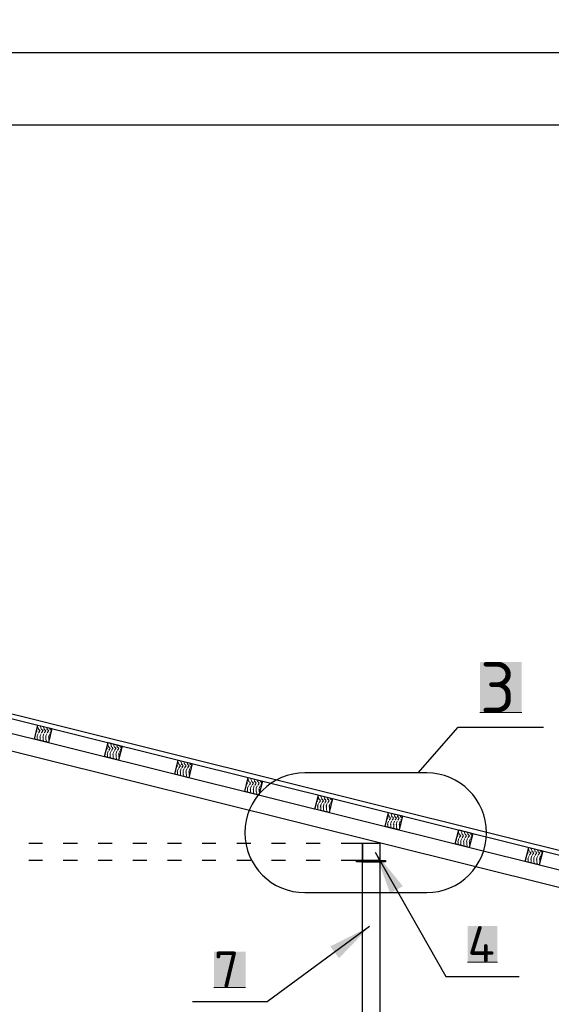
# Model space of a CAD drawing. Header units: millimetres. Extents: x 363306 to 7757304, y 1022887 to 1207196.
# Tile 719 of 1056: x 2423811 to 2427488, y 1082086 to 1088906. Entities that reach past the tile are written whole.
import ezdxf

# ---------------------------------------------------------------- set-up
doc = ezdxf.new("R2010")
doc.units = ezdxf.units.MM
for name, color, linetype in [('0 @ 100', 7, 'Continuous'), ('PDF12_0', 7, 'Continuous'), ('PDF12_Text', 7, 'Continuous')]:
    doc.layers.add(name, color=color, linetype=linetype)
doc.layers.add('PDF12_.', color=7, linetype='Continuous', true_color=0xcc6827)
doc.layers.add('PDF12_A3 pdf uchun', color=7, linetype='Continuous', true_color=0x636466)
doc.styles.add('PDF ISOCPEUR', font='isocpeur.TTF')
doc.styles.get("Standard").update_dxf_attribs({"font": 'isocpeui.ttf'})
doc.styles.add('ViTEXT', font='isocpeur.TTF')
doc.styles.add('ГОСТ 2.304', font='isocpeui.ttf')

msp = doc.modelspace()

# ---------------------------------------------------------------- linework, layer by layer
at = {"color": 5}
msp.add_lwpolyline([(2393262.779, 1088678.072), (2435262.779, 1088678.072), (2435262.779, 1058978.072), (2393262.779, 1058978.072)], close=True, dxfattribs=at)
at = {"color": 5, "lineweight": 30}
msp.add_lwpolyline([(2395262.779, 1088178.072), (2434762.779, 1088178.072), (2434762.779, 1059478.072), (2395262.779, 1059478.072)], close=True, dxfattribs=at)
at = {"layer": 'PDF12_.', "lineweight": 9}
for points in [[(2423939.86, 1083994.512), (2423933.702, 1084009.907)], [(2423935.242, 1084009.907), (2423935.242, 1084011.446)], [(2423941.4, 1083988.355), (2423938.321, 1083994.512)], [(2423952.175, 1083980.658), (2423942.939, 1083989.894)], [(2423955.254, 1084009.907), (2423953.715, 1084016.064)], [(2423959.873, 1083994.512), (2423953.715, 1084009.907)], [(2423961.412, 1083988.355), (2423958.333, 1083994.512)], [(2423972.188, 1083980.658), (2423962.951, 1083989.894)], [(2423979.885, 1083994.512), (2423973.727, 1084009.907)], [(2423975.267, 1084009.907), (2423975.267, 1084009.907)], [(2423981.424, 1083988.355), (2423978.346, 1083994.512)], [(2423992.2, 1083980.658), (2423982.964, 1083989.894)], [(2423999.897, 1083994.512), (2423996.819, 1084005.288)], [(2424001.437, 1083988.355), (2423998.358, 1083994.512)], [(2424012.213, 1083980.658), (2424002.976, 1083989.894)], [(2424019.91, 1083994.512), (2424018.37, 1083999.131)], [(2424021.449, 1083988.355), (2424018.37, 1083994.512)], [(2424030.686, 1083980.658), (2424022.989, 1083989.894)], [(2423930.624, 1083980.658), (2423924.466, 1083972.961), (2423924.466, 1083971.421)], [(2423932.163, 1083980.658), (2423927.545, 1083983.736)], [(2423938.321, 1083960.645), (2423932.163, 1083946.79), (2423930.624, 1083936.014)], [(2423933.702, 1083917.541), (2423932.163, 1083920.62), (2423932.163, 1083939.093)], [(2423944.478, 1083972.961), (2423941.4, 1083966.803)], [(2423950.636, 1083980.658), (2423942.939, 1083969.882)], [(2423958.333, 1083960.645), (2423952.175, 1083946.79), (2423950.636, 1083936.014)], [(2423953.715, 1083912.923), (2423952.175, 1083920.62), (2423952.175, 1083939.093)], [(2423964.491, 1083972.961), (2423961.412, 1083966.803)], [(2423970.648, 1083980.658), (2423962.951, 1083969.882)], [(2423978.346, 1083960.645), (2423972.188, 1083946.79), (2423970.648, 1083936.014)], [(2423975.267, 1083909.844), (2423972.188, 1083920.62), (2423972.188, 1083939.093)], [(2423984.503, 1083972.961), (2423981.424, 1083966.803)], [(2423990.661, 1083980.658), (2423982.964, 1083969.882)], [(2423998.358, 1083960.645), (2423992.2, 1083946.79), (2423990.661, 1083936.014)], [(2423995.279, 1083909.844), (2423992.2, 1083920.62), (2423992.2, 1083939.093)], [(2424004.516, 1083972.961), (2424001.437, 1083966.803)], [(2424010.673, 1083980.658), (2424002.976, 1083969.882)], [(2424018.37, 1083960.645), (2424012.213, 1083946.79), (2424010.673, 1083936.014)], [(2424013.752, 1083914.463), (2424012.213, 1083920.62), (2424012.213, 1083939.093)], [(2424024.528, 1083972.961), (2424021.449, 1083966.803)], [(2424029.146, 1083977.579), (2424022.989, 1083969.882)], [(2423975.267, 1083906.766), (2423973.727, 1083909.844)], [(2423996.819, 1083902.147), (2423993.74, 1083909.844)], [(2424415.541, 1083859.044), (2424410.922, 1083851.346), (2424409.383, 1083851.346)], [(2424417.08, 1083859.044), (2424412.462, 1083863.662)], [(2424420.159, 1083889.832), (2424420.159, 1083889.832)], [(2424424.777, 1083872.898), (2424420.159, 1083888.292)], [(2424426.316, 1083868.28), (2424423.238, 1083874.438)], [(2424430.935, 1083851.346), (2424426.316, 1083845.189)], [(2424435.553, 1083859.044), (2424427.856, 1083849.807)], [(2424437.092, 1083859.044), (2424429.395, 1083868.28)], [(2424440.171, 1083889.832), (2424438.632, 1083894.45)], [(2424444.789, 1083872.898), (2424440.171, 1083888.292)], [(2424446.329, 1083868.28), (2424443.25, 1083874.438)], [(2424450.947, 1083851.346), (2424446.329, 1083845.189)], [(2424455.565, 1083859.044), (2424447.868, 1083849.807)], [(2424457.105, 1083859.044), (2424449.408, 1083868.28)], [(2424460.184, 1083889.832), (2424460.184, 1083889.832)], [(2424464.802, 1083872.898), (2424460.184, 1083888.292)], [(2424466.341, 1083868.28), (2424463.262, 1083874.438)], [(2424470.96, 1083851.346), (2424466.341, 1083845.189)], [(2424475.578, 1083859.044), (2424467.881, 1083849.807)], [(2424477.117, 1083859.044), (2424469.42, 1083868.28)], [(2424484.814, 1083872.898), (2424481.736, 1083883.674)], [(2424486.354, 1083868.28), (2424483.275, 1083874.438)], [(2424490.972, 1083851.346), (2424486.354, 1083845.189)], [(2424495.59, 1083859.044), (2424487.893, 1083849.807)], [(2424497.13, 1083859.044), (2424489.433, 1083868.28)], [(2424504.827, 1083872.898), (2424503.287, 1083879.056)], [(2424506.366, 1083868.28), (2424503.287, 1083874.438)], [(2424510.984, 1083851.346), (2424506.366, 1083845.189)], [(2424514.063, 1083857.504), (2424507.906, 1083849.807)], [(2424515.603, 1083860.583), (2424509.445, 1083868.28)], [(2424423.238, 1083840.571), (2424417.08, 1083825.176), (2424415.541, 1083815.94)], [(2424417.08, 1083799.006), (2424417.08, 1083817.479)], [(2424418.619, 1083795.927), (2424418.619, 1083799.006)], [(2424443.25, 1083840.571), (2424437.092, 1083825.176), (2424435.553, 1083815.94)], [(2424440.171, 1083791.309), (2424437.092, 1083799.006), (2424437.092, 1083817.479)], [(2424463.262, 1083840.571), (2424457.105, 1083825.176), (2424455.565, 1083815.94)], [(2424460.184, 1083789.77), (2424457.105, 1083799.006), (2424457.105, 1083817.479)], [(2424460.184, 1083786.691), (2424460.184, 1083788.23)], [(2424483.275, 1083840.571), (2424477.117, 1083825.176), (2424475.578, 1083815.94)], [(2424480.196, 1083789.77), (2424477.117, 1083799.006), (2424477.117, 1083817.479)], [(2424483.275, 1083780.533), (2424480.196, 1083788.23)], [(2424503.287, 1083840.571), (2424497.13, 1083825.176), (2424495.59, 1083815.94)], [(2424498.669, 1083794.388), (2424497.13, 1083799.006), (2424497.13, 1083817.479)], [(2424895.839, 1083731.272), (2424901.997, 1083737.429), (2424898.918, 1083742.048)], [(2424895.839, 1083729.732), (2424895.839, 1083729.732)], [(2424908.155, 1083718.956), (2424901.997, 1083703.562)], [(2424911.233, 1083752.824), (2424905.076, 1083768.218)], [(2424905.076, 1083768.218), (2424905.076, 1083768.218)], [(2424911.233, 1083746.666), (2424908.155, 1083752.824)], [(2424915.852, 1083729.732), (2424911.233, 1083725.114)], [(2424912.773, 1083728.193), (2424922.009, 1083737.429), (2424914.312, 1083748.205)], [(2424928.167, 1083718.956), (2424922.009, 1083703.562)], [(2424931.246, 1083752.824), (2424925.088, 1083768.218), (2424923.549, 1083774.375)], [(2424931.246, 1083746.666), (2424928.167, 1083752.824)], [(2424935.864, 1083729.732), (2424931.246, 1083725.114)], [(2424932.785, 1083728.193), (2424942.022, 1083737.429), (2424934.325, 1083748.205)], [(2424948.179, 1083718.956), (2424942.022, 1083703.562)], [(2424951.258, 1083752.824), (2424945.101, 1083768.218)], [(2424945.101, 1083768.218), (2424945.101, 1083768.218)], [(2424951.258, 1083746.666), (2424948.179, 1083752.824)], [(2424955.876, 1083729.732), (2424951.258, 1083725.114)], [(2424952.798, 1083728.193), (2424962.034, 1083737.429), (2424954.337, 1083748.205)], [(2424968.192, 1083718.956), (2424962.034, 1083703.562)], [(2424971.271, 1083752.824), (2424966.652, 1083763.6)], [(2424971.271, 1083746.666), (2424968.192, 1083752.824)], [(2424975.889, 1083729.732), (2424971.271, 1083725.114)], [(2424972.81, 1083728.193), (2424982.047, 1083737.429), (2424974.35, 1083748.205)], [(2424988.204, 1083718.956), (2424982.047, 1083703.562)], [(2424991.283, 1083752.824), (2424988.204, 1083757.442)], [(2424991.283, 1083746.666), (2424988.204, 1083752.824)], [(2424995.901, 1083729.732), (2424991.283, 1083725.114)], [(2425000.52, 1083735.89), (2424992.823, 1083728.193)], [(2425000.52, 1083738.969), (2424994.362, 1083748.205)], [(2424901.997, 1083705.102), (2424900.457, 1083694.326)], [(2424901.997, 1083678.932), (2424901.997, 1083697.405)], [(2424903.536, 1083675.853), (2424903.536, 1083678.932)], [(2424922.009, 1083705.102), (2424920.47, 1083694.326)], [(2424922.009, 1083678.932), (2424922.009, 1083697.405)], [(2424925.088, 1083669.695), (2424923.549, 1083678.932)], [(2424942.022, 1083705.102), (2424940.482, 1083694.326)], [(2424942.022, 1083678.932), (2424942.022, 1083697.405)], [(2424945.101, 1083665.077), (2424945.101, 1083668.156), (2424943.561, 1083678.932)], [(2424962.034, 1083705.102), (2424960.495, 1083694.326)], [(2424962.034, 1083678.932), (2424962.034, 1083697.405)], [(2424968.192, 1083658.919), (2424965.113, 1083668.156), (2424963.574, 1083678.932)], [(2424982.047, 1083705.102), (2424980.507, 1083694.326)], [(2424982.047, 1083678.932), (2424982.047, 1083697.405)], [(2424983.586, 1083672.774), (2424983.586, 1083678.932)], [(2425396.15, 1083631.21), (2425389.993, 1083646.604), (2425389.993, 1083648.143)], [(2425416.163, 1083631.21), (2425410.005, 1083646.604), (2425408.466, 1083652.761)], [(2425436.175, 1083631.21), (2425430.017, 1083646.604), (2425430.017, 1083648.143)], [(2425380.756, 1083609.658), (2425386.914, 1083617.355), (2425383.835, 1083621.973)], [(2425380.756, 1083609.658), (2425380.756, 1083609.658)], [(2425393.071, 1083598.882), (2425386.914, 1083583.488), (2425385.374, 1083574.251)], [(2425396.15, 1083626.591), (2425393.071, 1083631.21)], [(2425400.769, 1083609.658), (2425397.69, 1083603.5)], [(2425399.229, 1083606.579), (2425406.926, 1083617.355), (2425399.229, 1083626.591)], [(2425413.084, 1083598.882), (2425406.926, 1083583.488), (2425405.387, 1083574.251)], [(2425416.163, 1083626.591), (2425413.084, 1083631.21)], [(2425420.781, 1083609.658), (2425417.702, 1083603.5)], [(2425419.242, 1083606.579), (2425426.939, 1083617.355), (2425419.242, 1083626.591)], [(2425433.096, 1083598.882), (2425426.939, 1083583.488), (2425425.399, 1083574.251)], [(2425436.175, 1083626.591), (2425433.096, 1083631.21)], [(2425440.793, 1083609.658), (2425437.715, 1083603.5)], [(2425439.254, 1083606.579), (2425446.951, 1083617.355), (2425439.254, 1083626.591)], [(2425453.109, 1083598.882), (2425446.951, 1083583.488), (2425445.412, 1083574.251)], [(2425456.188, 1083631.21), (2425451.569, 1083641.985)], [(2425456.188, 1083626.591), (2425453.109, 1083631.21)], [(2425460.806, 1083609.658), (2425457.727, 1083603.5)], [(2425459.266, 1083606.579), (2425466.964, 1083617.355), (2425459.266, 1083626.591)], [(2425473.121, 1083598.882), (2425466.964, 1083583.488), (2425465.424, 1083574.251)], [(2425476.2, 1083631.21), (2425473.121, 1083635.828)], [(2425476.2, 1083626.591), (2425473.121, 1083631.21)], [(2425480.818, 1083609.658), (2425477.739, 1083603.5)], [(2425485.437, 1083618.894), (2425479.279, 1083626.591)], [(2425485.437, 1083615.815), (2425479.279, 1083606.579)], [(2425386.914, 1083557.317), (2425386.914, 1083575.79)], [(2425388.453, 1083554.239), (2425388.453, 1083557.317)], [(2425406.926, 1083557.317), (2425406.926, 1083575.79)], [(2425410.005, 1083549.62), (2425408.466, 1083557.317)], [(2425426.939, 1083557.317), (2425426.939, 1083575.79)], [(2425430.017, 1083543.463), (2425430.017, 1083546.542), (2425428.478, 1083557.317)], [(2425446.951, 1083557.317), (2425446.951, 1083575.79)], [(2425453.109, 1083538.844), (2425450.03, 1083546.542), (2425448.491, 1083557.317)], [(2425466.964, 1083557.317), (2425466.964, 1083575.79)], [(2425468.503, 1083552.699), (2425468.503, 1083557.317)], [(2425874.91, 1083526.529), (2425874.91, 1083526.529)], [(2425881.067, 1083511.135), (2425874.91, 1083524.99)], [(2425882.607, 1083504.977), (2425877.988, 1083511.135)], [(2425894.922, 1083526.529), (2425894.922, 1083531.147)], [(2425901.08, 1083511.135), (2425894.922, 1083524.99)], [(2425902.619, 1083504.977), (2425898.001, 1083511.135)], [(2425914.934, 1083526.529), (2425914.934, 1083526.529)], [(2425921.092, 1083511.135), (2425914.934, 1083524.99)], [(2425922.632, 1083504.977), (2425918.013, 1083511.135)], [(2425941.105, 1083511.135), (2425936.486, 1083520.371)], [(2425942.644, 1083504.977), (2425938.026, 1083511.135)], [(2425962.656, 1083504.977), (2425958.038, 1083511.135)], [(2425961.117, 1083511.135), (2425959.578, 1083515.753)], [(2425865.673, 1083488.044), (2425871.831, 1083495.741), (2425868.752, 1083500.359)], [(2425865.673, 1083488.044), (2425865.673, 1083488.044)], [(2425873.37, 1083463.413), (2425870.291, 1083452.637)], [(2425877.988, 1083477.268), (2425871.831, 1083461.873)], [(2425873.37, 1083437.243), (2425873.37, 1083455.716)], [(2425885.685, 1083488.044), (2425882.607, 1083481.886)], [(2425884.146, 1083486.504), (2425891.843, 1083495.741), (2425884.146, 1083506.517)], [(2425893.383, 1083463.413), (2425890.304, 1083452.637)], [(2425898.001, 1083477.268), (2425891.843, 1083461.873)], [(2425893.383, 1083437.243), (2425893.383, 1083455.716)], [(2425905.698, 1083488.044), (2425902.619, 1083481.886)], [(2425904.158, 1083486.504), (2425911.856, 1083495.741), (2425904.158, 1083506.517)], [(2425913.395, 1083463.413), (2425910.316, 1083452.637)], [(2425918.013, 1083477.268), (2425911.856, 1083461.873)], [(2425913.395, 1083437.243), (2425913.395, 1083455.716)], [(2425925.71, 1083488.044), (2425922.632, 1083481.886)], [(2425924.171, 1083486.504), (2425931.868, 1083495.741), (2425924.171, 1083506.517)], [(2425933.407, 1083463.413), (2425930.329, 1083452.637)], [(2425938.026, 1083477.268), (2425931.868, 1083461.873)], [(2425933.407, 1083437.243), (2425933.407, 1083455.716)], [(2425945.723, 1083488.044), (2425942.644, 1083481.886)], [(2425944.183, 1083486.504), (2425951.88, 1083495.741), (2425944.183, 1083506.517)], [(2425953.42, 1083463.413), (2425950.341, 1083452.637)], [(2425958.038, 1083477.268), (2425951.88, 1083461.873)], [(2425953.42, 1083437.243), (2425953.42, 1083455.716)], [(2425965.735, 1083488.044), (2425962.656, 1083481.886)], [(2425970.353, 1083497.28), (2425964.196, 1083506.517)], [(2425970.353, 1083494.201), (2425964.196, 1083486.504)], [(2425873.37, 1083434.164), (2425873.37, 1083435.703)], [(2425894.922, 1083428.006), (2425893.383, 1083435.703)], [(2425914.934, 1083426.467), (2425913.395, 1083435.703)], [(2425916.474, 1083423.388), (2425914.934, 1083424.927)], [(2425934.947, 1083426.467), (2425933.407, 1083435.703)], [(2425938.026, 1083417.23), (2425934.947, 1083424.927)], [(2425954.959, 1083431.085), (2425953.42, 1083435.703)], [(2426350.59, 1083366.43), (2426350.59, 1083367.969), (2426356.748, 1083375.666), (2426353.669, 1083378.745)], [(2426365.984, 1083389.521), (2426359.826, 1083404.915), (2426359.826, 1083406.454)], [(2426367.524, 1083383.363), (2426362.905, 1083389.521)], [(2426369.063, 1083364.89), (2426376.76, 1083375.666), (2426369.063, 1083384.903)], [(2426385.997, 1083389.521), (2426379.839, 1083404.915), (2426379.839, 1083411.073)], [(2426387.536, 1083383.363), (2426382.918, 1083389.521)], [(2426389.075, 1083364.89), (2426396.772, 1083375.666), (2426389.075, 1083384.903)], [(2426406.009, 1083389.521), (2426399.851, 1083404.915)], [(2426399.851, 1083404.915), (2426399.851, 1083404.915)], [(2426407.548, 1083383.363), (2426402.93, 1083389.521)], [(2426409.088, 1083364.89), (2426416.785, 1083375.666), (2426409.088, 1083384.903)], [(2426426.021, 1083389.521), (2426421.403, 1083400.297)], [(2426427.561, 1083383.363), (2426422.943, 1083389.521)], [(2426429.1, 1083364.89), (2426436.797, 1083375.666), (2426429.1, 1083384.903)], [(2426447.573, 1083383.363), (2426442.955, 1083389.521)], [(2426446.034, 1083389.521), (2426444.494, 1083394.139)], [(2426456.81, 1083377.205), (2426449.113, 1083384.903)], [(2426455.27, 1083372.587), (2426449.113, 1083364.89)], [(2426362.905, 1083355.654), (2426358.287, 1083341.799), (2426355.208, 1083331.023)], [(2426358.287, 1083312.55), (2426358.287, 1083315.629), (2426358.287, 1083334.102)], [(2426370.602, 1083367.969), (2426367.524, 1083361.811)], [(2426382.918, 1083355.654), (2426378.299, 1083341.799), (2426375.221, 1083331.023)], [(2426379.839, 1083307.932), (2426378.299, 1083315.629), (2426378.299, 1083334.102)], [(2426390.615, 1083367.969), (2426387.536, 1083361.811)], [(2426402.93, 1083355.654), (2426398.312, 1083341.799), (2426395.233, 1083331.023)], [(2426401.391, 1083301.774), (2426399.851, 1083304.853), (2426398.312, 1083315.629), (2426398.312, 1083334.102)], [(2426410.627, 1083367.969), (2426407.548, 1083361.811)], [(2426422.943, 1083355.654), (2426418.324, 1083341.799), (2426415.246, 1083331.023)], [(2426422.943, 1083297.156), (2426419.864, 1083304.853), (2426418.324, 1083315.629), (2426418.324, 1083334.102)], [(2426430.64, 1083367.969), (2426427.561, 1083361.811)], [(2426442.955, 1083355.654), (2426438.337, 1083341.799), (2426435.258, 1083331.023)], [(2426439.876, 1083309.471), (2426438.337, 1083315.629), (2426438.337, 1083334.102)], [(2426450.652, 1083367.969), (2426447.573, 1083361.811)], [(2426835.507, 1083246.355), (2426841.665, 1083254.052), (2426838.586, 1083258.67)], [(2426835.507, 1083246.355), (2426835.507, 1083246.355)], [(2426849.362, 1083235.579), (2426843.204, 1083220.185), (2426841.665, 1083210.948)], [(2426846.283, 1083284.84), (2426844.743, 1083284.84)], [(2426850.901, 1083269.446), (2426844.743, 1083283.301)], [(2426852.44, 1083263.288), (2426849.362, 1083269.446)], [(2426855.519, 1083246.355), (2426852.44, 1083240.197)], [(2426853.98, 1083244.815), (2426861.677, 1083254.052), (2426853.98, 1083263.288)], [(2426869.374, 1083235.579), (2426863.216, 1083220.185), (2426861.677, 1083210.948)], [(2426866.295, 1083284.84), (2426864.756, 1083289.459)], [(2426870.913, 1083269.446), (2426864.756, 1083283.301)], [(2426872.453, 1083263.288), (2426869.374, 1083269.446)], [(2426875.532, 1083246.355), (2426872.453, 1083240.197)], [(2426873.992, 1083244.815), (2426881.689, 1083254.052), (2426873.992, 1083263.288)], [(2426889.387, 1083235.579), (2426883.229, 1083220.185), (2426881.689, 1083210.948)], [(2426890.926, 1083269.446), (2426884.768, 1083283.301)], [(2426886.308, 1083284.84), (2426886.308, 1083284.84)], [(2426892.465, 1083263.288), (2426889.387, 1083269.446)], [(2426895.544, 1083246.355), (2426892.465, 1083240.197)], [(2426894.005, 1083244.815), (2426901.702, 1083254.052), (2426894.005, 1083263.288)], [(2426909.399, 1083235.579), (2426903.241, 1083220.185), (2426900.162, 1083210.948)], [(2426910.938, 1083269.446), (2426906.32, 1083278.683)], [(2426912.478, 1083263.288), (2426909.399, 1083269.446)], [(2426915.557, 1083246.355), (2426912.478, 1083240.197)], [(2426914.017, 1083244.815), (2426921.714, 1083254.052), (2426914.017, 1083263.288)], [(2426929.411, 1083235.579), (2426923.254, 1083220.185), (2426920.175, 1083210.948)], [(2426930.951, 1083269.446), (2426929.411, 1083274.064)], [(2426932.49, 1083263.288), (2426929.411, 1083269.446)], [(2426935.569, 1083246.355), (2426932.49, 1083240.197)], [(2426941.727, 1083255.591), (2426934.03, 1083263.288)], [(2426940.187, 1083252.513), (2426934.03, 1083244.815)], [(2426843.204, 1083195.554), (2426843.204, 1083212.488)], [(2426844.743, 1083192.475), (2426843.204, 1083194.015)], [(2426863.216, 1083195.554), (2426863.216, 1083212.488)], [(2426864.756, 1083186.318), (2426863.216, 1083194.015)], [(2426883.229, 1083195.554), (2426883.229, 1083212.488)], [(2426886.308, 1083184.778), (2426883.229, 1083194.015)], [(2426886.308, 1083181.699), (2426884.768, 1083183.239)], [(2426903.241, 1083195.554), (2426903.241, 1083212.488)], [(2426906.32, 1083184.778), (2426903.241, 1083194.015)], [(2426907.86, 1083175.542), (2426904.781, 1083183.239)], [(2426923.254, 1083195.554), (2426923.254, 1083212.488)], [(2426924.793, 1083189.396), (2426923.254, 1083194.015)], [(2427351.212, 1083163.226), (2427349.673, 1083169.384)], [(2427326.581, 1083133.977), (2427320.424, 1083126.28), (2427320.424, 1083124.741)], [(2427328.121, 1083132.438), (2427323.503, 1083137.056)], [(2427334.279, 1083113.965), (2427328.121, 1083100.11), (2427326.581, 1083089.334)], [(2427335.818, 1083147.832), (2427329.66, 1083163.226)], [(2427331.2, 1083163.226), (2427331.2, 1083164.766)], [(2427337.357, 1083141.674), (2427334.279, 1083147.832)], [(2427340.436, 1083126.28), (2427337.357, 1083120.123)], [(2427346.594, 1083133.977), (2427338.897, 1083123.201)], [(2427348.133, 1083132.438), (2427340.436, 1083143.214)], [(2427354.291, 1083113.965), (2427348.133, 1083100.11), (2427346.594, 1083089.334)], [(2427355.83, 1083147.832), (2427349.673, 1083163.226)], [(2427357.37, 1083141.674), (2427354.291, 1083147.832)], [(2427360.449, 1083126.28), (2427357.37, 1083120.123)], [(2427366.606, 1083133.977), (2427358.909, 1083123.201)], [(2427368.146, 1083132.438), (2427360.449, 1083143.214)], [(2427374.303, 1083113.965), (2427368.146, 1083100.11), (2427366.606, 1083089.334)], [(2427375.843, 1083147.832), (2427369.685, 1083163.226)], [(2427371.225, 1083163.226), (2427371.225, 1083163.226)], [(2427377.382, 1083141.674), (2427374.303, 1083147.832)], [(2427380.461, 1083126.28), (2427377.382, 1083120.123)], [(2427386.619, 1083133.977), (2427378.922, 1083123.201)], [(2427388.158, 1083132.438), (2427380.461, 1083143.214)], [(2427394.316, 1083113.965), (2427388.158, 1083100.11), (2427386.619, 1083089.334)], [(2427395.855, 1083147.832), (2427392.776, 1083158.608)], [(2427397.395, 1083141.674), (2427394.316, 1083147.832)], [(2427400.474, 1083126.28), (2427397.395, 1083120.123)], [(2427406.631, 1083133.977), (2427398.934, 1083123.201)], [(2427408.171, 1083132.438), (2427400.474, 1083143.214)], [(2427414.328, 1083113.965), (2427408.171, 1083100.11), (2427406.631, 1083089.334)], [(2427415.868, 1083147.832), (2427414.328, 1083152.45)], [(2427417.407, 1083141.674), (2427414.328, 1083147.832)], [(2427420.486, 1083126.28), (2427417.407, 1083120.123)], [(2427425.104, 1083130.898), (2427418.947, 1083123.201)], [(2427426.644, 1083133.977), (2427420.486, 1083143.214)], [(2427329.66, 1083070.861), (2427328.121, 1083073.94), (2427328.121, 1083092.413)], [(2427349.673, 1083066.243), (2427348.133, 1083073.94), (2427348.133, 1083092.413)], [(2427371.225, 1083063.164), (2427368.146, 1083073.94), (2427368.146, 1083092.413)], [(2427371.225, 1083060.085), (2427369.685, 1083063.164)], [(2427391.237, 1083063.164), (2427388.158, 1083073.94), (2427388.158, 1083092.413)], [(2427392.776, 1083055.467), (2427389.698, 1083063.164)], [(2427409.71, 1083067.782), (2427408.171, 1083073.94), (2427408.171, 1083092.413)]]:
    msp.add_lwpolyline(points, dxfattribs=at)
at = {"layer": 'PDF12_0', "color": 7, "lineweight": 0, "true_color": 0xffffff}
for points in [[(2426994.067, 1084106.89), (2427283.478, 1084106.89)], [(2426909.399, 1082378.123), (2427115.681, 1082378.123)], [(2425154.462, 1082202.629), (2425373.059, 1082202.629)]]:
    msp.add_lwpolyline(points, dxfattribs=at)
at = {"layer": 'PDF12_0', "lineweight": 25}
for points in [[(2426567.648, 1083689.707), (2426844.743, 1084006.828), (2427434.341, 1084006.828)], [(2426626.146, 1083689.707), (2425784.084, 1083689.707)], [(2426269.001, 1083140.135), (2426758.536, 1082278.06), (2427266.544, 1082278.06)], [(2425784.084, 1082859.961), (2426626.146, 1082859.961)], [(2426230.515, 1082624.43), (2425522.383, 1082102.567), (2425005.138, 1082102.567)]]:
    msp.add_lwpolyline(points, dxfattribs=at)
for centre, start, end in [((2425783.314, 1083274.834), 90, 270), ((2426625.376, 1083274.834), 270, 90)]:
    msp.add_arc(centre, 414.873, start, end, dxfattribs=at)
at = {"layer": 'PDF12_0', "color": 7, "true_color": 0xffffff, "transparency": 33554559}
for points in [[(2426994.067, 1084456.338), (2427283.478, 1084456.338), (2426994.067, 1084106.89)], [(2427283.478, 1084456.338), (2426994.067, 1084106.89), (2427283.478, 1084106.89)], [(2426909.399, 1082629.048), (2427115.681, 1082629.048), (2426909.399, 1082378.123)], [(2427115.681, 1082629.048), (2426909.399, 1082378.123), (2427115.681, 1082378.123)], [(2425154.462, 1082452.015), (2425373.059, 1082452.015), (2425154.462, 1082202.629)], [(2425373.059, 1082452.015), (2425154.462, 1082202.629), (2425373.059, 1082202.629)]]:
    msp.add_solid(points, dxfattribs=at)
at = {"layer": 'PDF12_0', "transparency": 33554559}
for points in [[(2426269.001, 1083140.135), (2426461.428, 1082904.604), (2426373.681, 1082853.803)], [(2426230.515, 1082624.43), (2426019.615, 1082405.832), (2425959.578, 1082487.421)]]:
    msp.add_solid(points, dxfattribs=at)
at = {"layer": 'PDF12_A3 pdf uchun', "color": 244, "lineweight": 30, "true_color": 0x991a1e}
msp.add_lwpolyline([(2416241.227, 1085969.587), (2398979.724, 1081665.372), (2398979.724, 1081634.583), (2416241.227, 1085938.798), (2433502.73, 1081634.583), (2433502.73, 1081665.372)], close=True, dxfattribs=at)
at = {"layer": 'PDF12_A3 pdf uchun', "color": 177, "lineweight": 30, "true_color": 0x283188}
msp.add_lwpolyline([(2433448.85, 1081422.144), (2416241.227, 1085712.504), (2416241.227, 1085835.657), (2433478.099, 1081537.6)], dxfattribs=at)
at = {"layer": 'PDF12_A3 pdf uchun', "color": 32, "lineweight": 30, "true_color": 0xcc6827}
for points in [[(2424033.765, 1083996.052), (2424009.134, 1083899.068), (2423912.151, 1083922.16), (2423936.781, 1084019.143)], [(2424518.682, 1083874.438), (2424494.051, 1083777.454), (2424397.067, 1083802.085), (2424421.698, 1083899.068)], [(2425003.598, 1083754.363), (2424980.507, 1083655.84), (2424883.524, 1083680.471), (2424906.615, 1083777.454)], [(2425490.055, 1083632.749), (2425465.424, 1083535.766), (2425368.441, 1083560.396), (2425391.532, 1083657.38)], [(2425974.972, 1083511.135), (2425950.341, 1083414.152), (2425853.358, 1083438.782), (2425877.988, 1083535.766)], [(2426459.889, 1083391.06), (2426435.258, 1083294.077), (2426338.275, 1083317.168), (2426362.905, 1083415.691)], [(2426944.806, 1083269.446), (2426920.175, 1083172.463), (2426823.192, 1083197.093), (2426847.822, 1083294.077)], [(2427429.723, 1083149.371), (2427405.092, 1083052.388), (2427308.108, 1083075.479), (2427332.739, 1083172.463)]]:
    msp.add_lwpolyline(points, close=True, dxfattribs=at)
at = {"layer": 'PDF12_A3 pdf uchun', "lineweight": 30}
for points in [[(2423873.665, 1083201.712), (2423969.109, 1083201.712)], [(2424112.275, 1083201.712), (2424209.258, 1083201.712)], [(2424352.424, 1083201.712), (2424449.408, 1083201.712)], [(2424592.574, 1083201.712), (2424689.557, 1083201.712)], [(2424832.723, 1083201.712), (2424929.706, 1083201.712)], [(2425072.872, 1083201.712), (2425168.316, 1083201.712)], [(2425313.022, 1083201.712), (2425408.466, 1083201.712)], [(2425553.171, 1083201.712), (2425648.615, 1083201.712)], [(2425793.32, 1083201.712), (2425888.764, 1083201.712)], [(2426033.47, 1083201.712), (2426181.254, 1083201.712), (2426181.254, 1083081.637), (2426033.47, 1083081.637)], [(2423969.109, 1083081.637), (2423873.665, 1083081.637)], [(2424209.258, 1083081.637), (2424112.275, 1083081.637)], [(2424449.408, 1083081.637), (2424352.424, 1083081.637)], [(2424689.557, 1083081.637), (2424592.574, 1083081.637)], [(2424929.706, 1083081.637), (2424832.723, 1083081.637)], [(2425168.316, 1083081.637), (2425072.872, 1083081.637)], [(2425408.466, 1083081.637), (2425313.022, 1083081.637)], [(2425648.615, 1083081.637), (2425553.171, 1083081.637)], [(2425888.764, 1083081.637), (2425793.32, 1083081.637)]]:
    msp.add_lwpolyline(points, dxfattribs=at)
at = {"layer": 'PDF12_A3 pdf uchun', "color": 7, "lineweight": 30}
for points in [[(2426181.254, 1083201.712), (2426301.329, 1083201.712), (2426301.329, 1083081.637), (2426181.254, 1083081.637)], [(2426181.254, 1083072.401), (2426301.329, 1083072.401), (2426301.329, 1080981.87), (2426181.254, 1080981.87)]]:
    msp.add_lwpolyline(points, close=True, dxfattribs=at)
at = {"layer": 'PDF12_A3 pdf uchun', "color": 5, "lineweight": 30}
msp.add_lwpolyline([(2426141.229, 1083081.637), (2426341.353, 1083081.637), (2426341.353, 1083072.401), (2426141.229, 1083072.401)], close=True, dxfattribs=at)

# ---------------------------------------------------------------- texts
at = {"char_height": 260, "width": 4079.59155, "attachment_point": 4}
for insert in [(2334955.787, 1087474.689, 0), (2303627.987, 1087289.696, 0)]:
    msp.add_mtext('\\pi388.99274;Водосточная труба\\P\\pi976.94729;150 х 100 мм. ', dxfattribs=dict(at, insert=insert))
at = {"color": 7, "linetype": 'Continuous', "lineweight": -3, "insert": (2337050.522, 1083049.577, 0), "char_height": 250, "width": 12330.66749, "attachment_point": 1, "style": 'ViTEXT'}
msp.add_mtext('{\\fISOCPEUR|b1|i1|c204|p34;\\C256;\\c0;       \\A1;\\H1.17391x;Состав кровли.\\A0;\\P\\pi-511.11,l511.11,t255.555;\\fISOCPEUR|b0|i1|c204|p34;\\H0.92593x;1.^I Металлические профилированные листы с полимерными покрытиями с обеих сторон по деревянным конструкциям (РСТУз 24045-94) Н35-1000-0,50 мм.\\fISOCPEUR|b1|i1|c204|p34;\\P\\pi0,l0,tz;\\fISOCPEUR|b0|i1|c204|p34;2. Цемента песчаное стяжка, толщиной 50мм, (приложения 1, пункт 71, КМК 2.01.04-2018), aрмированная сетка Ø3 АСК ( АБК ) шаг 150 х 150 мм. с устройством дефор. швов с шаг 6,0 х 6,0 м (с заполнением д.ш. герметиком).\\P3. Гидроизоляционная мембрана из профиллированная полиэтиленовая рулонная толщиной 0,45мм -1 слоя.\\P4. Утеплитель - минераловатные плиты рулонные TC 040, толщиной 100мм.\\P5. Полиэтиленовая пленка, толщиной 2 мм.\\P6. Сборная железобетонная плита покрытия - 220 мм}', dxfattribs=at)
at = {"layer": '0 @ 100', "color": 7, "insert": (761996.908, 1075986.433), "char_height": 318.940213, "width": 19697.5359, "attachment_point": 4, "style": 'ГОСТ 2.304'}
msp.add_mtext('\\pi5457.36288;{\\fISOCPEUR|b1|i1|c204|p34;Характеристика участка строительства:\\P\\pi0;\\P}Расчетная зимняя температура воздух 15 °С.\\PСкоростной напор ветра   - 38кг/м2.\\PВес снегового покрова    - 50кг/м2.\\PКлассификация зданий по функциональной пожарной опасности - Ф 4.1 \\PКоэффициент надежности по назначению - 0.95\\P\\P^IПроектом разработано подъёмник для мало мобильных граждан населения грузоподъемностью 250 кг. скоростью 0,25 см/с. Двери шахт подъёмника противопожарные с пределом огнестойкости El 30. Подъёмники оборудованы кабинами габаритами 1500х1500 мм, ширина дверей кабины обеспечивает проезд инвалидной коляски. Для экстренных случаев подъёмник оснащен дополнительным аккумулятором и механическим спуском для безопасного спуска пассажира в нулевую отметку. Так же в дверях подъёмника установлены замки датчики которые открываются с ключевыми картами, чтобы открыть двери подъёмника.\\P^IС внешней и внутренней стороны наружных стен предусмотрено обшивка из аквапанелей толщиной 12,5мм с утеплением из минераловатной ваты на кварцевой основе, А =0,040 Вт/мС, толщиной 100мм. (по теплотехническому расчету). Наружная отделка из органическое стекло.\\P^IПодрядчик обязан предоставить заказчику сертификаты соответствия и пожарной безопасности на фасадную систему и все применяемые в данной системе материалы и изделия.\\PКонструкции, изделия и материалы применены по действующим стандартам, ТУ, сертификатам. На путях эвакуации используются отделочные материалы, соответствующие требованиям п. 5.25 ШНК 2.01.02-04.\\PОтделка стен с внутренней стороны окраска водоэмульсионными красками светлых тонов. Во внутренней и наружной отделке использованы современные отделочные материалы используемые на территории Республики Узбекистан.\\P^IКрыша - скатная из металлических профилированных листов с полимерными покрытиями с обеих сторон толщ.0,55мм по металлическим конструкциям.\\P^IПо периметру наружных стен устраивается бетонная отмостка. Бетон кл.В 7,5 шириной 1000 мм, толщиной 50 мм по гравийному основанию толщиной 100 мм -150 мм.\\P^IВсе строительно-монтажные работы вести согласно указаний соответствующих строительных норм и проекта производства работ (П.П.Р.) на основании ШНК 3.01.01 - 03 и КМК 3.01.02 - 00.', dxfattribs=at)
at = {"layer": 'PDF12_Text', "attachment_point": 7, "style": 'PDF ISOCPEUR'}
for s, insert, char_height in [('3', (2426994.067, 1084106.89), 349.999), ('4', (2426909.399, 1082378.123), 250), ('7', (2425154.462, 1082202.629), 250)]:
    msp.add_mtext(s, dxfattribs=dict(at, insert=insert, char_height=char_height))

doc.saveas('drawing.dxf')
